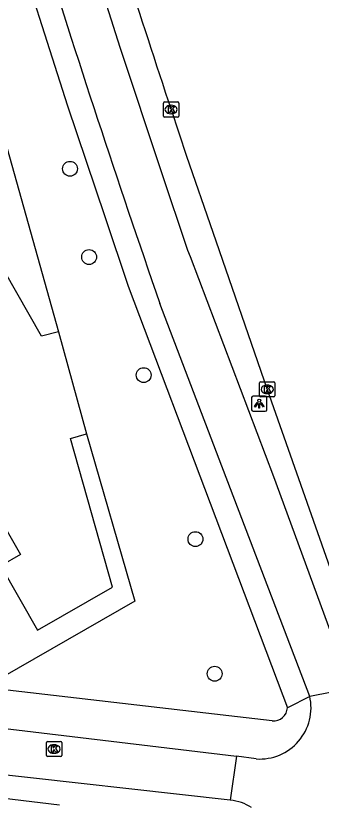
# Model space of a CAD drawing. Extents: x 158461 to 159795, y 387220 to 388672.
# Drawn here: x 159741 to 159761.1, y 387776 to 387827.8 of the extents above; entities that cross this region are included whole.
import ezdxf

# ---------------------------------------------------------------- set-up
doc = ezdxf.new("R2010")
doc.units = 0
for name, color, linetype in [('IMGEO_Boom', 7, 'Continuous'), ('IMGEO_Fietspad_gesloten', 7, 'Continuous'), ('IMGEO_Fietspad_open', 7, 'Continuous'), ('IMGEO_Groenvoorziening', 7, 'Continuous'), ('IMGEO_Kolk', 7, 'Continuous'), ('IMGEO_Lichtpunt', 7, 'Continuous'), ('IMGEO_Pand', 7, 'Continuous'), ('IMGEO_Rijbaan_regionaal_gesloten', 7, 'Continuous'), ('IMGEO_Voetpad_open', 7, 'Continuous')]:
    doc.layers.add(name, color=color, linetype=linetype)

msp = doc.modelspace()

# ---------------------------------------------------------------- linework, layer by layer
at = {"layer": 'IMGEO_Boom'}
for centre in [(159744.533, 387817.759), (159745.791, 387811.961), (159749.377, 387804.205), (159752.788, 387793.434), (159754.048, 387784.592)]:
    msp.add_circle(centre, 0.489, dxfattribs=at)
at = {"layer": 'IMGEO_Fietspad_gesloten'}
for points in [[(159763.087, 387783.655), (159762.739, 387784.515), (159761.723, 387787.265), (159757.936, 387797.519), (159752.452, 387811.969), (159752.292, 387812.391), (159750.56, 387817.566), (159747.828, 387825.716), (159745.789, 387832.17), (159744.843, 387835.162), (159740.716, 387848.453), (159739.776, 387851.795), (159734.791, 387869.516), (159734.442, 387870.765), (159731.988, 387879.571), (159729.317, 387889.154), (159729.095, 387889.947), (159724.168, 387907.558), (159723.828, 387908.783), (159722.806, 387912.575), (159721.247, 387918.79), (159719.52, 387926.347)], [(159760.304, 387783.107), (159754.355, 387798.684), (159750.445, 387808.918)], [(159763.087, 387783.655), (159760.304, 387783.107)], [(159755.476, 387779.169), (159755.078, 387776.292)], [(159756.781, 387778.998), (159755.476, 387779.169)]]:
    msp.add_lwpolyline(points, dxfattribs=at)
for centre, radius, start, end in [((160498.53, 388068.926), 791.982, 197.31589, 199.165668), ((159757.016, 387782.362), 3.372, 266.0104, 12.7709), ((159754.76, 387773.09), 3.217, 57.6043, 84.332)]:
    msp.add_arc(centre, radius, start, end, dxfattribs=at)
at = {"layer": 'IMGEO_Fietspad_open'}
for points in [[(159727.072, 387784.187), (159736.962, 387781.397), (159755.476, 387779.169)], [(159755.078, 387776.292), (159738.58, 387778.126)]]:
    msp.add_lwpolyline(points, dxfattribs=at)
at = {"layer": 'IMGEO_Groenvoorziening'}
for points in [[(159739.944, 387820.737), (159743.77, 387807.046)], [(159745.627, 387800.347), (159748.79, 387789.365), (159738.882, 387783.684)]]:
    msp.add_lwpolyline(points, dxfattribs=at)
at = {"layer": 'IMGEO_Kolk'}
for p, q in [((159750.683, 387821.224), (159750.683, 387822.076)), ((159750.758, 387822.15), (159751.61, 387822.15)), ((159751.171, 387821.93), (159751.196, 387821.93)), ((159751.684, 387822.076), (159751.684, 387821.224)), ((159751.194, 387821.37), (159751.169, 387821.37)), ((159751.61, 387821.15), (159750.758, 387821.15)), ((159757.008, 387802.844), (159757.008, 387803.696)), ((159757.083, 387803.77), (159757.935, 387803.77)), ((159758.009, 387803.696), (159758.009, 387802.844)), ((159757.496, 387803.55), (159757.521, 387803.55)), ((159757.935, 387802.77), (159757.083, 387802.77)), ((159757.519, 387802.99), (159757.494, 387802.99)), ((159742.985, 387779.222), (159742.985, 387780.074)), ((159743.06, 387780.148), (159743.912, 387780.148)), ((159743.473, 387779.928), (159743.498, 387779.928)), ((159743.986, 387780.074), (159743.986, 387779.222)), ((159743.496, 387779.368), (159743.471, 387779.368)), ((159743.912, 387779.148), (159743.06, 387779.148))]:
    msp.add_line(p, q, dxfattribs=at)
for points in [[(159750.683, 387821.224), (159750.683, 387822.076)], [(159750.758, 387822.15), (159751.61, 387822.15)], [(159751.004, 387821.85), (159751.127, 387821.85), (159751.127, 387821.699), (159751.257, 387821.85), (159751.421, 387821.85), (159751.275, 387821.699), (159751.428, 387821.45), (159751.276, 387821.45), (159751.191, 387821.614), (159751.127, 387821.547), (159751.127, 387821.45), (159751.004, 387821.45), (159751.004, 387821.85)], [(159751.684, 387822.076), (159751.684, 387821.224)], [(159751.61, 387821.15), (159750.758, 387821.15)], [(159757.008, 387802.844), (159757.008, 387803.696)], [(159757.083, 387803.77), (159757.935, 387803.77)], [(159758.009, 387803.696), (159758.009, 387802.844)], [(159757.329, 387803.47), (159757.452, 387803.47), (159757.452, 387803.319), (159757.582, 387803.47), (159757.746, 387803.47), (159757.6, 387803.319), (159757.753, 387803.07), (159757.601, 387803.07), (159757.516, 387803.234), (159757.452, 387803.167), (159757.452, 387803.07), (159757.329, 387803.07), (159757.329, 387803.47)], [(159757.935, 387802.77), (159757.083, 387802.77)], [(159742.985, 387779.222), (159742.985, 387780.074)], [(159743.06, 387780.148), (159743.912, 387780.148)], [(159743.306, 387779.848), (159743.429, 387779.848), (159743.429, 387779.697), (159743.559, 387779.848), (159743.723, 387779.848), (159743.577, 387779.697), (159743.73, 387779.448), (159743.578, 387779.448), (159743.493, 387779.612), (159743.429, 387779.545), (159743.429, 387779.448), (159743.306, 387779.448), (159743.306, 387779.848)], [(159743.986, 387780.074), (159743.986, 387779.222)], [(159743.912, 387779.148), (159743.06, 387779.148)]]:
    msp.add_lwpolyline(points, dxfattribs=at)
for centre, start, end in [((159750.76, 387822.074), 91.552, 178.448), ((159750.76, 387822.074), 91.552, 178.448), ((159751.608, 387822.074), 1.552, 88.448), ((159751.608, 387822.074), 1.552, 88.448), ((159750.76, 387821.226), 181.552, 268.448), ((159750.76, 387821.226), 181.552, 268.448), ((159751.608, 387821.226), 271.552, 358.448), ((159751.608, 387821.226), 271.552, 358.448), ((159757.085, 387803.694), 91.552, 178.448), ((159757.085, 387803.694), 91.552, 178.448), ((159757.933, 387803.694), 1.552, 88.448), ((159757.933, 387803.694), 1.552, 88.448), ((159757.085, 387802.846), 181.552, 268.448), ((159757.085, 387802.846), 181.552, 268.448), ((159757.933, 387802.846), 271.552, 358.448), ((159757.933, 387802.846), 271.552, 358.448), ((159743.062, 387780.072), 91.552, 178.448), ((159743.062, 387780.072), 91.552, 178.448), ((159743.91, 387780.072), 1.552, 88.448), ((159743.91, 387780.072), 1.552, 88.448), ((159743.062, 387779.224), 181.552, 268.448), ((159743.062, 387779.224), 181.552, 268.448), ((159743.91, 387779.224), 271.552, 358.448), ((159743.91, 387779.224), 271.552, 358.448)]:
    msp.add_arc(centre, 0.0765, start, end, dxfattribs=at)
for centre, major_axis, ratio, start_param, end_param in [((159751.17, 387821.65), (-0.387, 0.002), 0.722429, 4.712389, 7.853982), ((159751.195, 387821.65), (-0.39, 0.002), 0.717154, 1.570796, 4.712389), ((159757.495, 387803.27), (-0.387, 0.002), 0.722429, 4.712389, 7.853982), ((159757.52, 387803.27), (-0.39, 0.002), 0.717154, 1.570796, 4.712389), ((159743.472, 387779.648), (-0.387, 0.002), 0.722429, 4.712389, 7.853982), ((159743.497, 387779.648), (-0.39, 0.002), 0.717154, 1.570796, 4.712389)]:
    msp.add_ellipse(centre, major_axis=major_axis, ratio=ratio, start_param=start_param, end_param=end_param, dxfattribs=at)
at = {"layer": 'IMGEO_Lichtpunt'}
for p, q in [((159756.481, 387802.734), (159756.481, 387801.927)), ((159756.481, 387802.734), (159756.481, 387801.927)), ((159757.383, 387802.829), (159756.575, 387802.829)), ((159757.383, 387802.829), (159756.575, 387802.829)), ((159757.477, 387801.927), (159757.477, 387802.734)), ((159757.477, 387801.927), (159757.477, 387802.734)), ((159756.575, 387801.833), (159757.383, 387801.833)), ((159756.575, 387801.833), (159757.383, 387801.833))]:
    msp.add_line(p, q, dxfattribs=at)
for points in [[(159756.855, 387802.398), (159756.894, 387802.37), (159756.706, 387802.108), (159756.668, 387802.135), (159756.855, 387802.398)], [(159756.957, 387802.35), (159757.004, 387802.35), (159757.004, 387802.028), (159756.957, 387802.028), (159756.957, 387802.35)], [(159757.067, 387802.37), (159757.105, 387802.397), (159757.292, 387802.135), (159757.253, 387802.107), (159757.067, 387802.37)]]:
    msp.add_lwpolyline(points, dxfattribs=at)
msp.add_circle((159756.98, 387802.532), 0.0994, dxfattribs=at)
for centre, start, end in [((159756.575, 387802.734), 90, 180), ((159756.575, 387802.734), 90, 180), ((159757.383, 387802.734), 0, 90), ((159757.383, 387802.734), 0, 90), ((159756.575, 387801.927), 180, 270), ((159756.575, 387801.927), 180, 270), ((159757.383, 387801.927), 270, 0), ((159757.383, 387801.927), 270, 360)]:
    msp.add_arc(centre, 0.0946, start, end, dxfattribs=at)
at = {"layer": 'IMGEO_Pand'}
for points in [[(159743.77, 387807.046), (159742.649, 387806.767), (159740.214, 387811.027), (159724.27, 387801.913), (159727.738, 387795.847), (159735.019, 387800.009), (159736.462, 387800.834), (159741.27, 387792.423), (159739.974, 387791.681), (159742.39, 387787.455), (159747.336, 387790.282), (159744.567, 387800.038), (159745.627, 387800.347)], [(159743.77, 387807.046), (159745.627, 387800.347)]]:
    msp.add_lwpolyline(points, dxfattribs=at)
at = {"layer": 'IMGEO_Rijbaan_regionaal_gesloten'}
msp.add_lwpolyline([(159751.184, 387821.65), (159752.193, 387818.592), (159753.929, 387813.589), (159757.509, 387803.27), (159762.747, 387788.388), (159763.955, 387784.956), (159764.257, 387784.14)], dxfattribs=at)
msp.add_arc((160483.887, 388065.436), 772.195, 196.963369, 198.403377, dxfattribs=at)
at = {"layer": 'IMGEO_Voetpad_open'}
for points in [[(159715.605, 387922.351), (159716.587, 387918.054), (159718.33, 387911.879), (159719.08, 387909.1), (159725.552, 387885.935), (159730.257, 387869.058), (159734.493, 387853.894), (159735.738, 387849.481), (159740.49, 387834.037), (159744.38, 387821.895), (159746.815, 387814.625), (159748.368, 387810.046), (159754.129, 387794.819), (159758.541, 387783.164), (159758.837, 387782.352)], [(159757.843, 387781.492), (159754.975, 387781.837), (159738.882, 387783.684)], [(159760.304, 387783.107), (159758.837, 387782.352)], [(159730.892, 387778.471), (159737.63, 387776.717), (159743.837, 387775.985)]]:
    msp.add_lwpolyline(points, dxfattribs=at)
msp.add_arc((159757.922, 387782.405), 0.916, 265.0517, 356.6804, dxfattribs=at)

doc.saveas('drawing.dxf')
